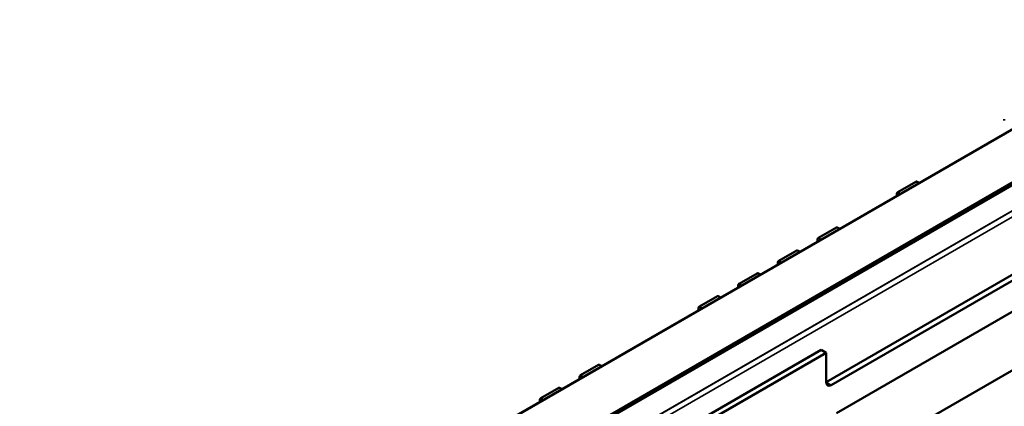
# Model space of a CAD drawing. Header units: millimetres. Extents: x 0 to 14369, y -869 to 2970.
# Tile 747 of 787: x 3725 to 3794, y 1946 to 1972. Entities that reach past the tile are written whole.
import ezdxf

# ---------------------------------------------------------------- set-up
doc = ezdxf.new("R2010")
doc.units = ezdxf.units.MM
doc.header["$LTSCALE"] = 10
doc.layers.add('Sichtbar (ISO)', color=7, linetype='Continuous', lineweight=50)
doc.layers.add('Sichtbar schmal (ISO)', color=7, linetype='Continuous', lineweight=35)

msp = doc.modelspace()

# ---------------------------------------------------------------- linework, layer by layer
at = {"layer": 'Sichtbar (ISO)'}
for p, q in [((3882.613, 2015.845), (3706.686, 1914.274)), ((3706.686, 1914.274), (3882.613, 2015.845)), ((3709.99, 1912.297), (3885.674, 2013.728)), ((3885.674, 2013.728), (3709.99, 1912.297)), ((3710.125, 1912.541), (3885.398, 2013.735)), ((3885.398, 2013.735), (3710.125, 1912.541)), ((3781.321, 1947.239), (3823.04, 1971.326)), ((3781.674, 1947.035), (3823.394, 1971.122)), ((3793.726, 1965.455), (3793.726, 1965.547)), ((3782.028, 1945.076), (3813.037, 1962.979)), ((3786.31, 1960.473), (3787.555, 1961.192)), ((3787.602, 1961.198), (3787.801, 1961.105)), ((3786.24, 1960.351), (3786.24, 1960.204)), ((3780.786, 1957.284), (3782.03, 1958.002)), ((3782.078, 1958.009), (3782.277, 1957.916)), ((3780.715, 1957.161), (3780.715, 1957.014)), ((3778.024, 1955.689), (3779.268, 1956.408)), ((3779.316, 1956.414), (3779.515, 1956.321)), ((3777.953, 1955.567), (3777.953, 1955.42)), ((3775.262, 1954.094), (3776.506, 1954.813)), ((3776.554, 1954.819), (3776.753, 1954.726)), ((3775.191, 1953.972), (3775.191, 1953.825)), ((3772.5, 1952.5), (3773.744, 1953.218)), ((3773.792, 1953.224), (3773.991, 1953.132)), ((3772.429, 1952.377), (3772.429, 1952.23)), ((3712.873, 1910.17), (3780.967, 1949.485)), ((3713.227, 1909.966), (3781.321, 1949.281)), ((3780.967, 1949.485), (3781.321, 1949.281)), ((3781.321, 1949.281), (3781.321, 1947.239)), ((3796.499, 1949.348), (3786.271, 1943.443)), ((3764.213, 1947.715), (3765.458, 1948.434)), ((3765.505, 1948.44), (3765.704, 1948.348)), ((3764.142, 1947.593), (3764.142, 1947.446)), ((3761.451, 1946.121), (3762.695, 1946.839)), ((3762.743, 1946.846), (3762.942, 1946.753)), ((3761.38, 1945.998), (3761.38, 1945.851))]:
    msp.add_line(p, q, dxfattribs=at)
for centre, major_axis, ratio, start_param, end_param in [((3787.555, 1961.11), (-0.0503, -0.0868), 0.576, 3.193295, 3.927727), ((3786.31, 1960.392), (0.0502, 0.0865), 0.5787, 0.788491, 2.356949), ((3782.03, 1957.92), (-0.0503, -0.0868), 0.576, 3.193295, 3.927727), ((3780.786, 1957.202), (0.0502, 0.0865), 0.5787, 0.788491, 2.356949), ((3779.268, 1956.326), (-0.0503, -0.0868), 0.576, 3.193295, 3.927727), ((3778.024, 1955.607), (0.0502, 0.0865), 0.5787, 0.788491, 2.356949), ((3776.506, 1954.731), (-0.0503, -0.0868), 0.576, 3.193295, 3.927727), ((3775.262, 1954.013), (0.0502, 0.0865), 0.5787, 0.788491, 2.356949), ((3773.744, 1953.136), (-0.0503, -0.0868), 0.576, 3.193295, 3.927727), ((3772.5, 1952.418), (0.0502, 0.0865), 0.5787, 0.788491, 2.356949), ((3765.457, 1948.352), (-0.0503, -0.0868), 0.576, 3.193295, 3.927727), ((3764.213, 1947.634), (0.0502, 0.0865), 0.5787, 0.788491, 2.356949), ((3781.674, 1947.444), (-0.25, -0.433), 0.57735, 5.497787, 7.068583), ((3762.695, 1946.757), (-0.0503, -0.0868), 0.576, 3.193295, 3.927727), ((3761.451, 1946.039), (0.0502, 0.0865), 0.5787, 0.788491, 2.356949)]:
    msp.add_ellipse(centre, major_axis=major_axis, ratio=ratio, start_param=start_param, end_param=end_param, dxfattribs=at)
at = {"layer": 'Sichtbar schmal (ISO)'}
for p, q in [((3883.907, 2010.906), (3711.757, 1911.515)), ((3711.757, 1911.515), (3883.907, 2010.906)), ((3711.86, 1911.166), (3884.011, 2010.558)), ((3884.011, 2010.557), (3711.86, 1911.166)), ((3787.555, 1961.192), (3787.774, 1961.09)), ((3786.362, 1960.274), (3786.24, 1960.351)), ((3786.501, 1960.354), (3786.31, 1960.473)), ((3782.03, 1958.002), (3782.25, 1957.9)), ((3780.976, 1957.165), (3780.786, 1957.284)), ((3780.838, 1957.085), (3780.715, 1957.161)), ((3779.268, 1956.408), (3779.488, 1956.305)), ((3778.076, 1955.49), (3777.953, 1955.567)), ((3778.214, 1955.57), (3778.024, 1955.689)), ((3776.506, 1954.813), (3776.725, 1954.711)), ((3775.314, 1953.896), (3775.191, 1953.972)), ((3775.452, 1953.976), (3775.262, 1954.094)), ((3773.744, 1953.218), (3773.963, 1953.116)), ((3772.551, 1952.301), (3772.429, 1952.377)), ((3772.69, 1952.381), (3772.5, 1952.5)), ((3765.458, 1948.434), (3765.677, 1948.332)), ((3764.265, 1947.517), (3764.142, 1947.593)), ((3764.404, 1947.597), (3764.213, 1947.715)), ((3781.674, 1947.035), (3781.321, 1947.239)), ((3762.695, 1946.839), (3762.915, 1946.737)), ((3761.503, 1945.922), (3761.38, 1945.998)), ((3761.641, 1946.002), (3761.451, 1946.121))]:
    msp.add_line(p, q, dxfattribs=at)

doc.saveas('drawing.dxf')
